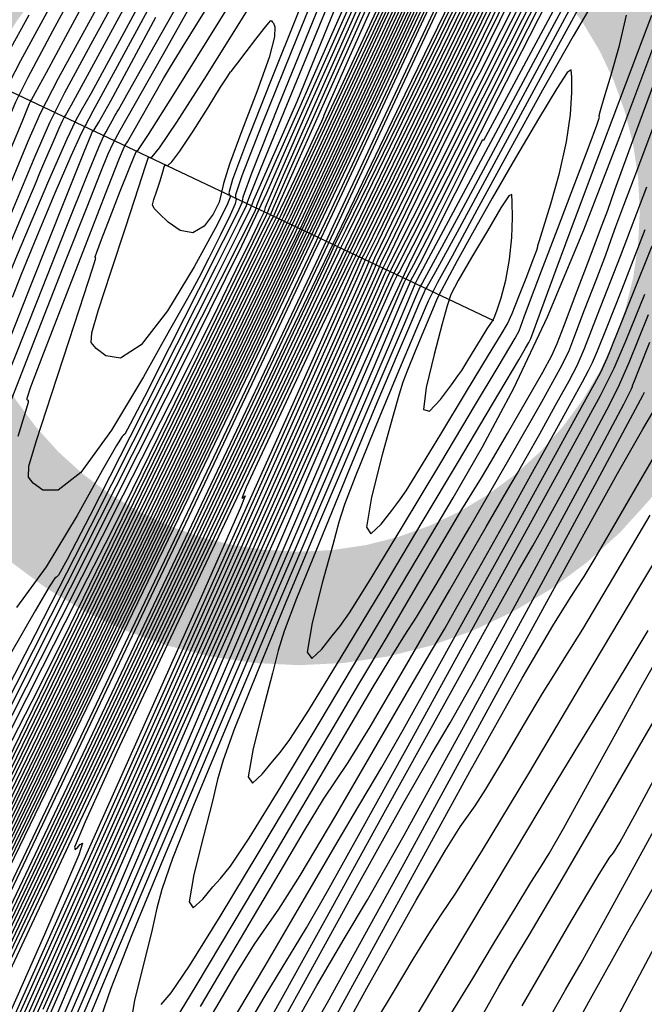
# Model space of a CAD drawing. Extents: x 3249832 to 3255657, y 13789405 to 13793316.
# Tile 627 of 656: x 3252358 to 3252372, y 13792063 to 13792085. Entities that reach past the tile are written whole.
import ezdxf

# ---------------------------------------------------------------- set-up
doc = ezdxf.new("R2010")
doc.units = 0
doc.header["$LTSCALE"] = 100
doc.header["$MEASUREMENT"] = 0
doc.linetypes.add('DASHED', pattern=[0.75, 0.5, -0.25])
for name, color, linetype in [('GRATIO_03231_CON', 1, 'CONTINUOUS'), ('GRATIO_0323_ICON', 1, 'CONTINUOUS'), ('PLAN', 7, 'CONTINUOUS'), ('TARGETS_EAST', 7, 'CONTINUOUS'), ('TARGETS_WEST', 7, 'CONTINUOUS')]:
    doc.layers.add(name, color=color, linetype=linetype)
doc.styles.add('Gratio_032316_contours$0$symbol', font='symbol.shx')
doc.linetypes.add('Gratio_032316_contours$0$DEPRESSION', pattern='A,0.3,["%",Gratio_032316_contours$0$symbol,S=0.05,R=180,X=0,Y=0],0.0001', length=0.3001)

# ---------------------------------------------------------------- blocks, each defined once
blk = doc.blocks.new('Gratio_032316_contours')
at = {"layer": 'GRATIO_03231_CON', "color": 5, "linetype": 'Continuous', "flags": 128}
for points in [[(3252404.72, 13792165.952), (3252403.045, 13792162.111), (3252398.347, 13792151.92), (3252389.9, 13792133.803), (3252379.951, 13792112.533), (3252371.491, 13792094.467), (3252366.761, 13792084.373), (3252365.018, 13792080.654), (3252364.768, 13792080.122), (3252364.604, 13792079.775), (3252363.454, 13792077.353), (3252360.333, 13792070.782), (3252354.745, 13792059.03), (3252348.17, 13792045.23), (3252342.579, 13792033.559), (3252339.451, 13792027.142), (3252338.291, 13792024.911), (3252338.116, 13792024.747), (3252338.02, 13792024.716), (3252337.43, 13792023.622), (3252335.856, 13792020.455), (3252333.042, 13792014.694), (3252329.683, 13792007.784), (3252326.712, 13792001.66)], [(3252388.403, 13792130.754), (3252379.024, 13792110.703), (3252371.048, 13792093.672), (3252366.589, 13792084.157), (3252364.945, 13792080.65), (3252364.708, 13792080.149), (3252364.636, 13792079.997), (3252364.132, 13792078.936), (3252362.764, 13792076.056), (3252360.315, 13792070.906), (3252357.434, 13792064.859), (3252354.984, 13792059.745), (3252353.613, 13792056.933), (3252353.105, 13792055.955), (3252353.028, 13792055.884), (3252352.867, 13792055.624), (3252351.775, 13792053.426), (3252348.822, 13792047.371), (3252343.527, 13792036.469)], [(3252401.004, 13792162.398), (3252400.848, 13792161.925), (3252400.776, 13792161.503), (3252400.834, 13792161.208), (3252400.911, 13792160.893), (3252400.854, 13792160.356), (3252400.569, 13792159.479), (3252400.189, 13792158.463), (3252399.904, 13792157.595), (3252399.855, 13792157.084), (3252399.971, 13792156.852), (3252400.134, 13792156.745), (3252400.026, 13792156.17), (3252398.543, 13792152.769), (3252394.384, 13792143.745), (3252386.906, 13792127.705), (3252378.097, 13792108.873), (3252370.606, 13792092.877), (3252366.21, 13792083.512), (3252363.211, 13792077.221), (3252359.043, 13792068.613), (3252351.956, 13792054), (3252343.473, 13792036.509)], [(3252385.408, 13792124.656), (3252377.17, 13792107.043), (3252370.164, 13792092.083), (3252366.059, 13792083.336), (3252363.298, 13792077.543), (3252359.519, 13792069.737), (3252353.094, 13792056.489), (3252345.343, 13792040.508)], [(3252388.44, 13792131.484), (3252382.414, 13792118.558), (3252375.316, 13792103.383), (3252369.28, 13792090.493), (3252365.757, 13792082.984), (3252363.472, 13792078.186), (3252360.471, 13792071.985), (3252355.37, 13792061.468), (3252349.083, 13792048.506), (3252343.099, 13792036.171)], [(3252386.458, 13792127.397), (3252380.916, 13792115.509), (3252374.389, 13792101.552), (3252368.838, 13792089.698), (3252365.605, 13792082.809), (3252363.559, 13792078.508), (3252360.947, 13792073.109), (3252356.508, 13792063.957), (3252350.953, 13792052.505), (3252345.487, 13792041.238)], [(3252387.29, 13792129.413), (3252384.477, 13792123.31), (3252379.419, 13792112.46), (3252373.462, 13792099.722), (3252368.395, 13792088.903), (3252365.454, 13792082.633), (3252363.646, 13792078.829), (3252361.422, 13792074.233), (3252357.646, 13792066.446), (3252352.823, 13792056.504), (3252347.875, 13792046.305), (3252343.585, 13792037.478)], [(3252385.039, 13792124.742), (3252382.495, 13792119.223), (3252377.922, 13792109.412), (3252372.535, 13792097.893), (3252367.954, 13792088.109), (3252365.394, 13792082.642), (3252364.451, 13792080.628), (3252364.316, 13792080.34), (3252364.226, 13792080.155), (3252363.599, 13792078.863), (3252361.899, 13792075.357), (3252358.784, 13792068.935), (3252354.694, 13792060.503), (3252350.263, 13792051.373), (3252346.075, 13792042.757)], [(3252385.224, 13792126.941), (3252383.575, 13792123.161), (3252382.187, 13792119.947), (3252381.464, 13792118.138), (3252381.263, 13792117.451), (3252381.305, 13792117.317), (3252381.253, 13792117.04), (3252380.538, 13792115.4), (3252378.532, 13792111.049), (3252374.927, 13792103.314), (3252370.68, 13792094.233), (3252367.069, 13792086.519), (3252365.051, 13792082.209), (3252364.308, 13792080.621), (3252364.203, 13792080.393), (3252364.153, 13792080.289), (3252363.802, 13792079.566), (3252362.851, 13792077.605), (3252361.06, 13792073.913), (3252358.434, 13792068.501), (3252355.038, 13792061.508), (3252351.055, 13792053.315), (3252347.133, 13792045.274)], [(3252384.816, 13792126.39), (3252383.306, 13792122.874), (3252381.498, 13792118.748), (3252379.973, 13792115.241), (3252379.166, 13792113.27), (3252378.925, 13792112.526), (3252378.951, 13792112.389), (3252378.906, 13792112.148), (3252378.287, 13792110.729), (3252376.551, 13792106.962), (3252373.429, 13792100.265), (3252369.752, 13792092.403), (3252366.626, 13792085.725), (3252364.85, 13792081.93), (3252363.994, 13792080.117), (3252363.327, 13792078.73), (3252362.198, 13792076.402), (3252360.304, 13792072.5), (3252357.426, 13792066.576), (3252353.545, 13792058.594), (3252349.44, 13792050.178), (3252346.092, 13792043.361)], [(3252383.914, 13792124.815), (3252383.034, 13792122.616), (3252381.388, 13792118.806), (3252379.421, 13792114.335), (3252377.758, 13792110.535), (3252376.867, 13792108.402), (3252376.586, 13792107.601), (3252376.598, 13792107.46), (3252376.559, 13792107.257), (3252376.036, 13792106.058), (3252374.569, 13792102.875), (3252371.932, 13792097.216), (3252368.825, 13792090.573), (3252366.184, 13792084.93), (3252364.698, 13792081.754), (3252364.081, 13792080.438), (3252363.802, 13792079.854), (3252363.336, 13792078.891), (3252362.174, 13792076.499), (3252359.814, 13792071.643), (3252356.035, 13792063.873), (3252351.748, 13792055.081), (3252348.149, 13792047.741), (3252346.096, 13792043.634)], [(3252372.588, 13792098.787), (3252370.434, 13792094.167), (3252367.898, 13792088.743), (3252365.741, 13792084.135), (3252364.537, 13792081.56), (3252364.094, 13792080.611), (3252364.032, 13792080.474), (3252363.928, 13792080.26), (3252363.199, 13792078.761), (3252361.22, 13792074.693), (3252357.68, 13792067.415), (3252353.511, 13792058.863), (3252349.96, 13792051.617), (3252347.927, 13792047.54), (3252346.934, 13792045.635)], [(3252373.191, 13792101.097), (3252371.114, 13792096.417), (3252369.97, 13792093.797), (3252369.57, 13792092.825), (3252369.536, 13792092.675), (3252369.519, 13792092.584), (3252369.284, 13792092.044), (3252368.625, 13792090.613), (3252367.439, 13792088.07), (3252366.042, 13792085.083), (3252364.855, 13792082.546), (3252364.192, 13792081.129), (3252363.948, 13792080.606), (3252363.912, 13792080.531), (3252363.83, 13792080.366), (3252363.263, 13792079.206), (3252361.729, 13792076.056), (3252358.986, 13792070.419), (3252355.756, 13792063.796), (3252353.006, 13792058.183)], [(3252348.968, 13792061.855), (3252349.624, 13792063.425), (3252350.488, 13792065.501), (3252351.532, 13792068.024), (3252352.648, 13792070.735), (3252353.711, 13792073.326), (3252354.612, 13792075.529), (3252355.314, 13792077.248), (3252355.795, 13792078.43), (3252356.05, 13792079.062), (3252356.143, 13792079.3), (3252356.153, 13792079.341), (3252356.158, 13792079.374), (3252356.224, 13792079.556), (3252356.416, 13792080.037), (3252356.765, 13792080.892), (3252357.18, 13792081.895), (3252357.534, 13792082.746), (3252357.78, 13792083.302), (3252358.165, 13792084.045), (3252359.012, 13792085.617)], [(3252373.716, 13792102.537), (3252371.114, 13792096.684), (3252368.9, 13792091.711), (3252367.672, 13792088.929), (3252367.232, 13792087.9), (3252367.183, 13792087.746), (3252367.173, 13792087.692), (3252367.034, 13792087.373), (3252366.643, 13792086.526), (3252365.941, 13792085.021), (3252365.115, 13792083.253), (3252364.412, 13792081.752), (3252364.02, 13792080.913), (3252363.875, 13792080.604), (3252363.853, 13792080.56), (3252363.781, 13792080.419), (3252363.295, 13792079.428), (3252361.983, 13792076.737), (3252359.639, 13792071.922), (3252356.879, 13792066.262), (3252354.529, 13792061.467)], [(3252349.709, 13792062.886), (3252350.117, 13792063.887), (3252350.347, 13792064.466), (3252350.608, 13792065.113), (3252351.075, 13792066.234), (3252351.773, 13792067.903), (3252352.693, 13792070.11), (3252353.798, 13792072.783), (3252354.958, 13792075.601), (3252356.016, 13792078.177), (3252356.845, 13792080.201), (3252357.439, 13792081.654), (3252357.822, 13792082.59), (3252358.051, 13792083.131), (3252358.323, 13792083.678), (3252358.869, 13792084.699), (3252359.827, 13792086.48)], [(3252371.798, 13792098.47), (3252369.037, 13792092.271), (3252366.685, 13792087.005), (3252365.373, 13792084.061), (3252364.893, 13792082.975), (3252364.829, 13792082.818), (3252364.826, 13792082.801), (3252364.783, 13792082.702), (3252364.662, 13792082.439), (3252364.444, 13792081.972), (3252364.187, 13792081.423), (3252363.967, 13792080.958), (3252363.784, 13792080.582), (3252363.334, 13792079.665), (3252362.238, 13792077.419), (3252360.292, 13792073.424), (3252358.002, 13792068.729), (3252356.052, 13792064.75), (3252354.911, 13792062.462)], [(3252350.078, 13792063.09), (3252350.963, 13792065.239), (3252351.724, 13792067.07), (3252352.16, 13792068.129), (3252352.407, 13792068.741), (3252352.686, 13792069.425), (3252353.18, 13792070.605), (3252353.901, 13792072.325), (3252354.821, 13792074.534), (3252355.886, 13792077.107), (3252356.926, 13792079.628), (3252357.74, 13792081.608), (3252358.189, 13792082.696), (3252358.355, 13792083.096), (3252358.381, 13792083.153), (3252358.396, 13792083.177), (3252358.485, 13792083.34), (3252358.725, 13792083.783), (3252359.151, 13792084.574), (3252359.651, 13792085.505)], [(3252372.546, 13792100.428), (3252370.341, 13792095.434), (3252367.727, 13792089.566), (3252365.498, 13792084.58), (3252364.253, 13792081.793), (3252363.794, 13792080.766), (3252363.728, 13792080.619), (3252363.68, 13792080.527), (3252363.358, 13792079.874), (3252362.491, 13792078.101), (3252360.944, 13792074.926), (3252359.125, 13792071.195), (3252357.575, 13792068.033), (3252356.657, 13792066.193), (3252356.004, 13792064.925), (3252355.067, 13792063.109)], [(3252350.343, 13792062.491), (3252350.62, 13792063.344), (3252350.823, 13792064.022), (3252351.223, 13792065.128), (3252351.994, 13792067.051), (3252352.933, 13792069.321), (3252353.739, 13792071.254), (3252354.202, 13792072.371), (3252354.466, 13792073.016), (3252354.764, 13792073.737), (3252355.274, 13792074.951), (3252355.943, 13792076.542), (3252356.665, 13792078.265), (3252357.341, 13792079.89), (3252357.911, 13792081.267), (3252358.324, 13792082.265), (3252358.595, 13792082.885), (3252358.996, 13792083.657), (3252359.865, 13792085.246), (3252361.421, 13792088.091), (3252363.406, 13792091.731), (3252365.446, 13792095.484), (3252367.219, 13792098.762)], [(3252371.119, 13792097.89), (3252370.598, 13792096.58), (3252369.725, 13792094.54), (3252368.185, 13792091.05), (3252366.359, 13792086.949), (3252364.805, 13792083.463), (3252363.941, 13792081.512), (3252363.629, 13792080.79), (3252363.589, 13792080.684), (3252363.57, 13792080.638), (3252363.416, 13792080.322), (3252362.997, 13792079.465), (3252362.25, 13792077.931), (3252361.37, 13792076.128), (3252360.622, 13792074.6), (3252360.149, 13792073.653), (3252359.631, 13792072.641), (3252358.631, 13792070.678), (3252356.884, 13792067.231), (3252354.826, 13792063.171)], [(3252357.77, 13792079.622), (3252358.275, 13792080.826), (3252358.486, 13792081.331), (3252358.585, 13792081.568), (3252358.717, 13792081.88), (3252358.872, 13792082.246), (3252359.007, 13792082.556), (3252359.085, 13792082.728), (3252359.118, 13792082.791), (3252359.126, 13792082.798), (3252359.147, 13792082.832), (3252359.277, 13792083.069), (3252359.628, 13792083.713), (3252360.286, 13792084.919), (3252361.235, 13792086.663)], [(3252371.371, 13792099.101), (3252370.17, 13792096.14), (3252369.48, 13792094.399), (3252369.008, 13792093.218), (3252368.314, 13792091.596), (3252367.106, 13792088.858), (3252365.675, 13792085.64), (3252364.458, 13792082.904), (3252363.785, 13792081.372), (3252363.546, 13792080.803), (3252363.52, 13792080.717), (3252363.515, 13792080.693), (3252363.445, 13792080.546), (3252363.25, 13792080.147), (3252362.902, 13792079.433), (3252362.493, 13792078.594), (3252362.145, 13792077.883), (3252361.895, 13792077.384), (3252361.445, 13792076.499), (3252360.413, 13792074.463), (3252358.586, 13792070.849), (3252356.433, 13792066.597), (3252354.594, 13792062.985)], [(3252351.551, 13792063.245), (3252352.257, 13792065.065), (3252353.122, 13792067.258), (3252354.067, 13792069.642), (3252354.954, 13792071.88), (3252355.626, 13792073.598), (3252355.994, 13792074.581), (3252356.241, 13792075.257), (3252356.616, 13792076.214), (3252357.287, 13792077.846), (3252358.091, 13792079.768), (3252358.783, 13792081.401), (3252359.181, 13792082.321), (3252359.371, 13792082.721), (3252359.501, 13792082.949), (3252359.717, 13792083.334), (3252360.149, 13792084.129), (3252360.924, 13792085.567)], [(3252371.306, 13792099.441), (3252369.82, 13792095.795), (3252368.559, 13792092.699), (3252367.841, 13792090.908), (3252367.418, 13792089.857), (3252366.904, 13792088.652), (3252366.028, 13792086.666), (3252364.991, 13792084.332), (3252364.111, 13792082.346), (3252363.574, 13792081.124), (3252363.024, 13792079.952), (3252361.974, 13792077.833), (3252360.126, 13792074.156), (3252357.943, 13792069.834), (3252356.078, 13792066.164), (3252355.02, 13792064.119), (3252354.608, 13792063.375), (3252354.516, 13792063.283), (3252354.461, 13792063.277), (3252354.325, 13792063.121)], [(3252357.976, 13792078.833), (3252358.175, 13792079.341), (3252358.513, 13792080.161), (3252358.918, 13792081.127), (3252359.269, 13792081.946), (3252359.497, 13792082.447), (3252359.755, 13792082.937), (3252360.249, 13792083.84), (3252361.103, 13792085.418)], [(3252365.493, 13792085.708), (3252364.949, 13792084.475), (3252364.305, 13792083.024), (3252363.758, 13792081.791), (3252363.458, 13792081.099), (3252363.354, 13792080.84), (3252363.346, 13792080.8), (3252363.307, 13792080.707), (3252362.995, 13792080.082), (3252362.143, 13792078.39), (3252360.616, 13792075.364), (3252358.816, 13792071.805), (3252357.279, 13792068.782), (3252356.408, 13792067.098), (3252356.069, 13792066.485), (3252355.993, 13792066.41), (3252355.944, 13792066.399), (3252355.811, 13792066.232), (3252355.514, 13792065.749), (3252355.009, 13792064.874), (3252354.399, 13792063.866), (3252353.823, 13792063.069)], [(3252357.425, 13792076.682), (3252358.399, 13792079.125), (3252359.149, 13792081.003), (3252359.559, 13792082.03), (3252359.711, 13792082.41), (3252359.734, 13792082.469), (3252359.738, 13792082.477), (3252359.744, 13792082.485), (3252359.753, 13792082.491), (3252359.777, 13792082.517), (3252359.882, 13792082.688), (3252360.145, 13792083.157), (3252360.603, 13792084.001), (3252361.14, 13792084.995)], [(3252365.502, 13792086.688), (3252364.18, 13792083.463), (3252363.444, 13792081.661), (3252363.177, 13792080.994), (3252363.144, 13792080.896), (3252363.123, 13792080.841), (3252362.947, 13792080.482), (3252362.462, 13792079.513), (3252361.589, 13792077.782), (3252360.561, 13792075.747), (3252359.682, 13792074.019), (3252359.184, 13792073.056), (3252358.99, 13792072.706), (3252358.947, 13792072.663), (3252358.912, 13792072.643), (3252358.784, 13792072.455), (3252358.476, 13792071.925), (3252357.936, 13792070.975)], [(3252357.782, 13792076.119), (3252358.489, 13792077.935), (3252359.15, 13792079.622), (3252359.623, 13792080.823), (3252359.919, 13792081.568), (3252360.089, 13792081.986), (3252360.196, 13792082.224), (3252360.354, 13792082.512), (3252360.69, 13792083.102), (3252361.278, 13792084.141), (3252361.968, 13792085.363)], [(3252364.885, 13792085.638), (3252363.828, 13792083.036), (3252363.249, 13792081.576), (3252363.05, 13792081.031), (3252363.037, 13792080.944), (3252363.032, 13792080.906), (3252362.925, 13792080.68), (3252362.622, 13792080.074), (3252362.077, 13792078.991), (3252361.433, 13792077.718), (3252360.884, 13792076.637), (3252360.572, 13792076.035), (3252360.451, 13792075.816), (3252360.424, 13792075.789), (3252360.395, 13792075.765), (3252360.271, 13792075.566), (3252359.956, 13792075.013), (3252359.4, 13792074.025), (3252358.718, 13792072.891), (3252358.071, 13792071.995)], [(3252358.102, 13792075.77), (3252358.275, 13792076.317), (3252358.333, 13792076.52), (3252358.332, 13792076.553), (3252358.323, 13792076.558), (3252358.313, 13792076.564), (3252358.302, 13792076.57), (3252358.303, 13792076.609), (3252358.385, 13792076.855), (3252358.632, 13792077.513), (3252359.085, 13792078.687), (3252359.623, 13792080.066), (3252360.081, 13792081.239), (3252360.339, 13792081.894), (3252360.436, 13792082.135), (3252360.452, 13792082.168), (3252360.463, 13792082.178), (3252360.511, 13792082.253), (3252360.631, 13792082.46), (3252360.843, 13792082.833), (3252361.091, 13792083.271), (3252361.302, 13792083.644), (3252361.456, 13792083.906), (3252361.735, 13792084.361), (3252362.379, 13792085.397)], [(3252365.208, 13792086.922), (3252364.266, 13792084.591), (3252363.466, 13792082.613), (3252363.031, 13792081.503), (3252362.888, 13792081.085), (3252362.89, 13792081.014), (3252362.907, 13792080.989), (3252362.881, 13792080.89), (3252362.773, 13792080.64), (3252362.561, 13792080.202), (3252362.304, 13792079.69), (3252362.082, 13792079.257), (3252361.937, 13792078.987), (3252361.768, 13792078.688), (3252361.439, 13792078.101), (3252360.864, 13792077.075), (3252360.158, 13792075.899), (3252359.488, 13792074.97), (3252358.986, 13792074.578), (3252358.648, 13792074.582), (3252358.438, 13792074.735), (3252358.329, 13792074.866), (3252358.342, 13792075.109), (3252358.508, 13792075.677), (3252358.835, 13792076.688), (3252359.225, 13792077.878), (3252359.558, 13792078.89), (3252359.743, 13792079.456), (3252359.808, 13792079.665), (3252359.814, 13792079.696), (3252359.81, 13792079.699), (3252359.805, 13792079.701), (3252359.801, 13792079.704), (3252359.801, 13792079.72), (3252359.836, 13792079.823), (3252359.939, 13792080.098), (3252360.129, 13792080.59), (3252360.354, 13792081.167), (3252360.547, 13792081.658), (3252360.656, 13792081.932), (3252360.7, 13792082.032), (3252360.713, 13792082.044), (3252360.754, 13792082.087), (3252360.973, 13792082.414), (3252361.542, 13792083.313), (3252362.548, 13792084.927), (3252363.728, 13792086.826)], [(3252364.285, 13792085.138), (3252363.648, 13792083.542), (3252363.11, 13792082.188), (3252362.827, 13792081.423), (3252362.746, 13792081.13), (3252362.763, 13792081.074), (3252362.777, 13792081.035), (3252362.7, 13792080.847), (3252362.451, 13792080.36), (3252361.981, 13792079.503), (3252361.39, 13792078.53), (3252360.812, 13792077.778), (3252360.357, 13792077.49), (3252360.033, 13792077.538), (3252359.823, 13792077.703), (3252359.715, 13792077.833), (3252359.724, 13792078.047), (3252359.867, 13792078.527), (3252360.145, 13792079.379), (3252360.475, 13792080.383), (3252360.755, 13792081.236), (3252360.91, 13792081.714), (3252360.965, 13792081.891), (3252360.974, 13792081.917), (3252360.978, 13792081.916), (3252360.988, 13792081.912), (3252361.008, 13792081.904), (3252361.055, 13792081.922), (3252361.217, 13792082.12), (3252361.599, 13792082.685), (3252362.251, 13792083.709), (3252363.007, 13792084.919), (3252363.649, 13792085.947)]]:
    blk.add_lwpolyline(points, dxfattribs=at)
at = {"layer": 'GRATIO_03231_CON', "color": 1, "linetype": 'Continuous', "flags": 128}
for points in [[(3252387.94, 13792129.123), (3252385.048, 13792123.04), (3252379.951, 13792112.208), (3252373.979, 13792099.477), (3252368.911, 13792088.659), (3252366.079, 13792082.614), (3252365.035, 13792080.386), (3252364.887, 13792080.067), (3252364.659, 13792079.581), (3252363.052, 13792076.191), (3252358.684, 13792066.995), (3252350.852, 13792050.512), (3252341.553, 13792030.948)], [(3252391.938, 13792135.34), (3252384.362, 13792119.835), (3252377.946, 13792106.727), (3252374.347, 13792099.414), (3252372.987, 13792096.706), (3252372.732, 13792096.268), (3252372.64, 13792096.161), (3252372.539, 13792096.029), (3252372.449, 13792095.913), (3252372.343, 13792095.744), (3252371.989, 13792095.031), (3252371.105, 13792093.172), (3252369.547, 13792089.862), (3252367.723, 13792085.971), (3252366.176, 13792082.664), (3252365.122, 13792080.411), (3252363.466, 13792076.907), (3252359.785, 13792069.151), (3252353.245, 13792055.386), (3252345.375, 13792038.828)], [(3252387.333, 13792125.735), (3252378.453, 13792107.549), (3252370.956, 13792092.189), (3252366.621, 13792083.293), (3252364.012, 13792077.878), (3252360.886, 13792071.305), (3252355.638, 13792060.259), (3252349.197, 13792046.708), (3252343.13, 13792033.941)], [(3252392.885, 13792136.932), (3252385.719, 13792122.258), (3252377.492, 13792105.41), (3252370.565, 13792091.224), (3252366.701, 13792083.311), (3252365.278, 13792080.395), (3252365.075, 13792079.977), (3252364.963, 13792079.734), (3252364.163, 13792078.043), (3252361.987, 13792073.46), (3252358.031, 13792065.132), (3252353.019, 13792054.587), (3252347.963, 13792043.948)], [(3252388.633, 13792127.878), (3252382.49, 13792115.303), (3252375.57, 13792101.132), (3252369.787, 13792089.288), (3252366.565, 13792082.691), (3252365.377, 13792080.26), (3252365.207, 13792079.912), (3252365.169, 13792079.832), (3252364.906, 13792079.276), (3252364.19, 13792077.769), (3252362.817, 13792074.878), (3252360.664, 13792070.347), (3252357.63, 13792063.961), (3252353.78, 13792055.852), (3252349.845, 13792047.53), (3252346.723, 13792040.85)], [(3252390.199, 13792130.901), (3252386.507, 13792123.351), (3252380.876, 13792111.825), (3252374.61, 13792098.993), (3252369.397, 13792088.32), (3252366.39, 13792082.156), (3252364.57, 13792078.389), (3252362.381, 13792073.793), (3252358.742, 13792066.128), (3252354.474, 13792057.111), (3252350.875, 13792049.448), (3252348.92, 13792045.173)], [(3252370.622, 13792061.691), (3252372.129, 13792064.531)], [(3252387.865, 13792125.947), (3252384.381, 13792118.825), (3252379.262, 13792108.348), (3252373.649, 13792096.854), (3252369.008, 13792087.352), (3252366.344, 13792081.895), (3252364.802, 13792078.707), (3252363.064, 13792075.059), (3252360.2, 13792069.028), (3252356.842, 13792061.934), (3252354.011, 13792055.905), (3252352.472, 13792052.541), (3252351.971, 13792051.327), (3252351.997, 13792051.215), (3252352.121, 13792051.326), (3252352.242, 13792051.441), (3252352.343, 13792051.508), (3252352.343, 13792051.508), (3252352.322, 13792051.292), (3252351.741, 13792049.841), (3252350.082, 13792046.018), (3252347.09, 13792039.274)], [(3252369.523, 13792061.215), (3252370.673, 13792063.313), (3252371.57, 13792064.919), (3252372.198, 13792066.013)], [(3252377.648, 13792104.87), (3252372.688, 13792094.715), (3252368.62, 13792086.384), (3252366.362, 13792081.762), (3252365.529, 13792080.059), (3252365.409, 13792079.816), (3252365.345, 13792079.686), (3252364.914, 13792078.781), (3252363.746, 13792076.324), (3252361.658, 13792071.928), (3252359.21, 13792066.757), (3252357.146, 13792062.362), (3252356.024, 13792059.91), (3252355.659, 13792059.024), (3252355.678, 13792058.942), (3252355.768, 13792059.024), (3252355.857, 13792059.108), (3252355.93, 13792059.156), (3252355.93, 13792059.156), (3252355.88, 13792058.921), (3252355.213, 13792057.319), (3252353.34, 13792053.055), (3252349.975, 13792045.494)], [(3252369.203, 13792063.222), (3252370.288, 13792065.088), (3252370.9, 13792066.124), (3252371.135, 13792066.499), (3252371.183, 13792066.552), (3252371.218, 13792066.592), (3252371.353, 13792066.824), (3252371.685, 13792067.426), (3252372.262, 13792068.486)], [(3252374.42, 13792097.915), (3252370.766, 13792090.437), (3252367.842, 13792084.448), (3252366.228, 13792081.143), (3252365.632, 13792079.926), (3252365.545, 13792079.751), (3252365.526, 13792079.718), (3252365.413, 13792079.486), (3252365.111, 13792078.856), (3252364.574, 13792077.729), (3252363.946, 13792076.402), (3252363.417, 13792075.275), (3252363.129, 13792074.646), (3252363.035, 13792074.419), (3252363.04, 13792074.398), (3252363.063, 13792074.419), (3252363.086, 13792074.44), (3252363.105, 13792074.453), (3252363.105, 13792074.453), (3252362.996, 13792074.179), (3252362.156, 13792072.275), (3252359.858, 13792067.127), (3252355.744, 13792057.934)], [(3252375.876, 13792100.718), (3252372.806, 13792094.438), (3252369.806, 13792088.298), (3252367.453, 13792083.481), (3252366.16, 13792080.834), (3252365.683, 13792079.859), (3252365.613, 13792079.719), (3252365.61, 13792079.719), (3252365.607, 13792079.72), (3252365.604, 13792079.72), (3252365.478, 13792079.44), (3252364.6, 13792077.482), (3252362.218, 13792072.168), (3252357.957, 13792062.659), (3252352.956, 13792051.477), (3252348.731, 13792041.981)], [(3252368.203, 13792062.781), (3252368.692, 13792063.66), (3252369.005, 13792064.197), (3252369.357, 13792064.777), (3252370.037, 13792065.925), (3252371.22, 13792067.958), (3252372.608, 13792070.357)], [(3252385.918, 13792120.211), (3252384.016, 13792116.464), (3252382.411, 13792113.301), (3252381.512, 13792111.569), (3252381.172, 13792110.968), (3252381.104, 13792110.917), (3252381.026, 13792110.844), (3252380.684, 13792110.222), (3252379.829, 13792108.538), (3252378.288, 13792105.431), (3252376.193, 13792101.174), (3252373.75, 13792096.191), (3252371.191, 13792090.96), (3252368.844, 13792086.159), (3252367.063, 13792082.513), (3252366.09, 13792080.525), (3252365.73, 13792079.792), (3252365.677, 13792079.687), (3252365.562, 13792079.43), (3252364.759, 13792077.635), (3252362.578, 13792072.766), (3252358.675, 13792064.054), (3252354.094, 13792053.81), (3252350.224, 13792045.111)], [(3252367.634, 13792063.037), (3252368.115, 13792063.823), (3252368.599, 13792064.623), (3252369.049, 13792065.369), (3252369.397, 13792065.938), (3252369.61, 13792066.273), (3252369.8, 13792066.579), (3252370.114, 13792067.127), (3252370.645, 13792068.088), (3252371.265, 13792069.22), (3252371.792, 13792070.179), (3252372.104, 13792070.737)], [(3252375.968, 13792100.505), (3252373.859, 13792096.219), (3252371.624, 13792091.664), (3252369.577, 13792087.483), (3252367.884, 13792084.019), (3252366.674, 13792081.545), (3252366.024, 13792080.215), (3252365.783, 13792079.725), (3252365.749, 13792079.654), (3252365.646, 13792079.419), (3252364.918, 13792077.788), (3252362.938, 13792073.364), (3252359.393, 13792065.45), (3252355.232, 13792056.143), (3252351.716, 13792048.241), (3252349.763, 13792043.776)], [(3252366.786, 13792062.843), (3252367.944, 13792064.786), (3252369.034, 13792066.619), (3252369.852, 13792067.981), (3252370.457, 13792068.974), (3252370.974, 13792069.821), (3252371.495, 13792070.683), (3252371.978, 13792071.487)], [(3252374.574, 13792097.17), (3252374.176, 13792096.404), (3252373.139, 13792094.324), (3252371.307, 13792090.611), (3252369.16, 13792086.245), (3252367.339, 13792082.534), (3252366.325, 13792080.459), (3252365.956, 13792079.692), (3252365.907, 13792079.58), (3252365.826, 13792079.392), (3252365.244, 13792078.09), (3252363.662, 13792074.558), (3252360.831, 13792068.24), (3252357.508, 13792060.81), (3252354.701, 13792054.501), (3252353.132, 13792050.914), (3252352.382, 13792049.122), (3252351.746, 13792047.565), (3252350.692, 13792045.073)], [(3252364.193, 13792060.715), (3252365.786, 13792063.616), (3252366.872, 13792065.554), (3252367.507, 13792066.637), (3252367.841, 13792067.165), (3252368.022, 13792067.422), (3252368.172, 13792067.632), (3252368.406, 13792067.999), (3252368.798, 13792068.656), (3252369.258, 13792069.437), (3252369.651, 13792070.1), (3252369.9, 13792070.498), (3252370.134, 13792070.863), (3252370.538, 13792071.519), (3252371.224, 13792072.669), (3252372.025, 13792074.027)], [(3252376.265, 13792100.126), (3252374.171, 13792095.969), (3252373, 13792093.661), (3252372.565, 13792092.827), (3252372.495, 13792092.722), (3252372.44, 13792092.647), (3252372.144, 13792092.076), (3252371.372, 13792090.527), (3252370.006, 13792087.761), (3252368.407, 13792084.509), (3252367.051, 13792081.745), (3252366.296, 13792080.199), (3252366.02, 13792079.628), (3252365.984, 13792079.544), (3252365.914, 13792079.38), (3252365.405, 13792078.242), (3252364.022, 13792075.156), (3252361.549, 13792069.635), (3252358.646, 13792063.143)], [(3252364.499, 13792061.898), (3252366.362, 13792065.301), (3252368.052, 13792068.381), (3252369.205, 13792070.438), (3252369.878, 13792071.591), (3252370.23, 13792072.158), (3252370.416, 13792072.444), (3252370.569, 13792072.681), (3252370.811, 13792073.083), (3252371.224, 13792073.789), (3252371.709, 13792074.622), (3252372.12, 13792075.332)], [(3252376.944, 13792101.233), (3252374.327, 13792096.041), (3252372.111, 13792091.636), (3252370.872, 13792089.184), (3252370.414, 13792088.291), (3252370.342, 13792088.174), (3252370.307, 13792088.124), (3252370.112, 13792087.749), (3252369.604, 13792086.73), (3252368.706, 13792084.912), (3252367.655, 13792082.773), (3252366.763, 13792080.956), (3252366.266, 13792079.939), (3252366.085, 13792079.563), (3252366.062, 13792079.508), (3252366.001, 13792079.367), (3252365.566, 13792078.394), (3252364.383, 13792075.753), (3252362.267, 13792071.03), (3252359.784, 13792065.477), (3252357.685, 13792060.761)], [(3252363.938, 13792061.588), (3252364.917, 13792063.3), (3252366.56, 13792066.28), (3252368.5, 13792069.838), (3252370.215, 13792072.979), (3252371.305, 13792074.948), (3252371.86, 13792075.924), (3252372.096, 13792076.323)], [(3252375.149, 13792097.437), (3252372.389, 13792091.957), (3252370.051, 13792087.303), (3252368.744, 13792084.707), (3252368.262, 13792083.756), (3252368.19, 13792083.625), (3252368.173, 13792083.601), (3252368.08, 13792083.421), (3252367.836, 13792082.933), (3252367.406, 13792082.062), (3252366.902, 13792081.037), (3252366.475, 13792080.166), (3252366.237, 13792079.679), (3252366.15, 13792079.499), (3252366.139, 13792079.472), (3252366.088, 13792079.355), (3252365.727, 13792078.546), (3252364.744, 13792076.351), (3252362.986, 13792072.426), (3252360.921, 13792067.81), (3252359.178, 13792063.891), (3252358.185, 13792061.621)], [(3252363.714, 13792061.953), (3252364.682, 13792063.675), (3252365.284, 13792064.701), (3252365.799, 13792065.561), (3252366.609, 13792066.986), (3252367.959, 13792069.442), (3252369.528, 13792072.329), (3252370.855, 13792074.784), (3252370.855, 13792074.784), (3252371.593, 13792076.157), (3252371.863, 13792076.664), (3252371.901, 13792076.737)], [(3252375.766, 13792098.124), (3252374.569, 13792095.805), (3252372.474, 13792091.668), (3252370.026, 13792086.806), (3252367.951, 13792082.675), (3252366.79, 13792080.368), (3252366.36, 13792079.519), (3252366.296, 13792079.398), (3252366.264, 13792079.329), (3252366.049, 13792078.849), (3252365.466, 13792077.546), (3252364.422, 13792075.216), (3252363.197, 13792072.477), (3252362.162, 13792070.151), (3252361.554, 13792068.76), (3252361.071, 13792067.618), (3252360.273, 13792065.741), (3252358.87, 13792062.471)], [(3252363.236, 13792062.178), (3252363.928, 13792063.415), (3252364.91, 13792065.189), (3252366.169, 13792067.473), (3252367.469, 13792069.833), (3252368.52, 13792071.734), (3252369.122, 13792072.808), (3252369.438, 13792073.358), (3252369.719, 13792073.853), (3252370.15, 13792074.638), (3252370.65, 13792075.562), (3252371.071, 13792076.349), (3252371.071, 13792076.349), (3252371.323, 13792076.845), (3252371.559, 13792077.392), (3252371.989, 13792078.45)], [(3252373.268, 13792092.999), (3252371.525, 13792089.559), (3252369.489, 13792085.515), (3252367.761, 13792082.081), (3252366.793, 13792080.164), (3252366.432, 13792079.459), (3252366.376, 13792079.36), (3252366.353, 13792079.315), (3252366.211, 13792079), (3252365.827, 13792078.143), (3252365.141, 13792076.611), (3252364.335, 13792074.81), (3252363.655, 13792073.281), (3252363.239, 13792072.329), (3252362.808, 13792071.318), (3252361.979, 13792069.376), (3252360.506, 13792065.95), (3252358.702, 13792061.759)], [(3252362.811, 13792062.189), (3252363.523, 13792063.405), (3252363.94, 13792064.1), (3252364.185, 13792064.494), (3252364.454, 13792064.943), (3252364.916, 13792065.752), (3252365.634, 13792067.038), (3252366.647, 13792068.869), (3252367.938, 13792071.211), (3252369.264, 13792073.624), (3252370.33, 13792075.564), (3252370.33, 13792075.564), (3252370.931, 13792076.666), (3252371.233, 13792077.268), (3252371.496, 13792077.888), (3252371.91, 13792078.895)], [(3252371.966, 13792090.194), (3252370.577, 13792087.45), (3252368.952, 13792084.225), (3252367.572, 13792081.487), (3252366.796, 13792079.959), (3252366.503, 13792079.399), (3252366.455, 13792079.322), (3252366.441, 13792079.302), (3252366.372, 13792079.151), (3252366.188, 13792078.741), (3252365.859, 13792078.006), (3252365.473, 13792077.143), (3252365.147, 13792076.41), (3252364.923, 13792075.898), (3252364.546, 13792075.017), (3252363.685, 13792073.011), (3252362.142, 13792069.43), (3252360.256, 13792065.049), (3252358.497, 13792060.953)], [(3252362.779, 13792062.822), (3252363.536, 13792064.088), (3252364.412, 13792065.587), (3252365.153, 13792066.861), (3252365.585, 13792067.59), (3252365.838, 13792068.007), (3252366.116, 13792068.48), (3252366.582, 13792069.303), (3252367.238, 13792070.476), (3252368.04, 13792071.923), (3252368.93, 13792073.535), (3252369.777, 13792075.073), (3252370.433, 13792076.265), (3252370.797, 13792076.922), (3252370.946, 13792077.196), (3252371.006, 13792077.323), (3252371.006, 13792077.323), (3252371.076, 13792077.491), (3252371.158, 13792077.688), (3252371.227, 13792077.856), (3252371.277, 13792077.982), (3252371.38, 13792078.238), (3252371.622, 13792078.843), (3252372.069, 13792079.961)], [(3252377.126, 13792099.243), (3252375.63, 13792096.478), (3252374.005, 13792093.454), (3252372.663, 13792090.956), (3252371.91, 13792089.564), (3252371.623, 13792089.049), (3252371.571, 13792088.978), (3252371.563, 13792088.99), (3252371.555, 13792089.006), (3252371.543, 13792089.018), (3252371.492, 13792088.961), (3252371.258, 13792088.536), (3252370.665, 13792087.388), (3252369.628, 13792085.341), (3252368.415, 13792082.935), (3252367.383, 13792080.893), (3252366.753, 13792079.647), (3252366.207, 13792078.481), (3252365.288, 13792076.389), (3252363.698, 13792072.719), (3252361.759, 13792068.225), (3252359.953, 13792064.016), (3252358.657, 13792060.967)], [(3252362.381, 13792063.05), (3252362.901, 13792063.923), (3252363.308, 13792064.579), (3252363.574, 13792064.963), (3252363.846, 13792065.349), (3252364.317, 13792066.095), (3252365.101, 13792067.419), (3252366.012, 13792068.985), (3252366.783, 13792070.316), (3252367.231, 13792071.081), (3252367.491, 13792071.52), (3252367.777, 13792072.017), (3252368.249, 13792072.854), (3252368.842, 13792073.914), (3252369.434, 13792074.977), (3252369.923, 13792075.859), (3252370.289, 13792076.523), (3252370.534, 13792076.967), (3252370.534, 13792076.967), (3252370.669, 13792077.214), (3252370.755, 13792077.391), (3252370.863, 13792077.653), (3252371.06, 13792078.144), (3252371.397, 13792078.994), (3252371.918, 13792080.322)], [(3252370.956, 13792087.127), (3252369.506, 13792084.422), (3252368.699, 13792082.919), (3252368.399, 13792082.364), (3252368.353, 13792082.285), (3252368.35, 13792082.289), (3252368.347, 13792082.294), (3252368.344, 13792082.298), (3252368.327, 13792082.28), (3252368.253, 13792082.144), (3252368.063, 13792081.777), (3252367.731, 13792081.123), (3252367.344, 13792080.353), (3252367.014, 13792079.7), (3252366.827, 13792079.336), (3252366.756, 13792079.203), (3252366.744, 13792079.185), (3252366.715, 13792079.115), (3252366.507, 13792078.63), (3252365.942, 13792077.315), (3252364.915, 13792074.93), (3252363.628, 13792071.938), (3252362.36, 13792068.975), (3252361.34, 13792066.565), (3252360.605, 13792064.786), (3252360.142, 13792063.606), (3252359.919, 13792062.945)], [(3252361.214, 13792062.332), (3252362.023, 13792063.667), (3252362.838, 13792065.029), (3252363.543, 13792066.213), (3252364.164, 13792067.259), (3252364.759, 13792068.268), (3252365.366, 13792069.299), (3252365.926, 13792070.247), (3252366.356, 13792070.964), (3252366.623, 13792071.385), (3252366.876, 13792071.781), (3252367.311, 13792072.501), (3252368.049, 13792073.765), (3252368.909, 13792075.257), (3252369.636, 13792076.528), (3252370.044, 13792077.257), (3252370.231, 13792077.637), (3252370.368, 13792077.99), (3252370.368, 13792077.99), (3252370.581, 13792078.551), (3252370.833, 13792079.208), (3252371.045, 13792079.767), (3252371.169, 13792080.104), (3252371.269, 13792080.386), (3252371.443, 13792080.857), (3252371.751, 13792081.668), (3252372.114, 13792082.625)], [(3252372.958, 13792090.51), (3252371.297, 13792087.439), (3252369.496, 13792084.086), (3252368.016, 13792081.32), (3252367.194, 13792079.783), (3252366.891, 13792079.217), (3252366.849, 13792079.135), (3252366.83, 13792079.083), (3252366.681, 13792078.73), (3252366.273, 13792077.776), (3252365.524, 13792076.036), (3252364.562, 13792073.795), (3252363.563, 13792071.454), (3252362.682, 13792069.363), (3252361.983, 13792067.67), (3252361.507, 13792066.469), (3252361.268, 13792065.789), (3252361.162, 13792065.376), (3252361.059, 13792064.907), (3252360.87, 13792064.162), (3252360.668, 13792063.347), (3252360.571, 13792062.767)], [(3252361.253, 13792063.253), (3252361.472, 13792063.513), (3252361.875, 13792064.105), (3252362.55, 13792065.188), (3252363.388, 13792066.576), (3252364.234, 13792067.99), (3252364.966, 13792069.22), (3252365.61, 13792070.306), (3252366.229, 13792071.353), (3252366.859, 13792072.424), (3252367.438, 13792073.409), (3252367.88, 13792074.156), (3252368.137, 13792074.578), (3252368.307, 13792074.851), (3252368.526, 13792075.213), (3252368.885, 13792075.829), (3252369.304, 13792076.556), (3252369.657, 13792077.176), (3252369.858, 13792077.544), (3252369.978, 13792077.812), (3252370.127, 13792078.205), (3252370.127, 13792078.205), (3252370.38, 13792078.873), (3252370.679, 13792079.659), (3252370.933, 13792080.328), (3252371.089, 13792080.749), (3252371.25, 13792081.194), (3252371.557, 13792082.039), (3252372.106, 13792083.531)], [(3252370.501, 13792085.64), (3252369.066, 13792082.972), (3252367.896, 13792080.792), (3252367.246, 13792079.585), (3252367.003, 13792079.141), (3252366.966, 13792079.079), (3252366.952, 13792079.048), (3252366.859, 13792078.829), (3252366.605, 13792078.236), (3252366.134, 13792077.141), (3252365.496, 13792075.652), (3252364.766, 13792073.933), (3252364.024, 13792072.162), (3252363.36, 13792070.553), (3252362.872, 13792069.333), (3252362.616, 13792068.634), (3252362.498, 13792068.212), (3252362.384, 13792067.731), (3252362.183, 13792066.962), (3252361.972, 13792066.117), (3252361.872, 13792065.516), (3252361.962, 13792065.385), (3252362.172, 13792065.575), (3252362.395, 13792065.843), (3252362.564, 13792066.028), (3252362.781, 13792066.301), (3252363.191, 13792066.919), (3252363.886, 13792068.045), (3252364.753, 13792069.484), (3252365.63, 13792070.951), (3252366.388, 13792072.225), (3252367.053, 13792073.344), (3252367.683, 13792074.412), (3252368.333, 13792075.534), (3252369.023, 13792076.824), (3252369.766, 13792078.4), (3252369.766, 13792078.4), (3252370.561, 13792080.314), (3252371.355, 13792082.371), (3252372.081, 13792084.307)], [(3252370.753, 13792085.762), (3252369.705, 13792083.84), (3252368.635, 13792081.858), (3252367.777, 13792080.265), (3252367.298, 13792079.387), (3252367.115, 13792079.066), (3252367.083, 13792079.023), (3252367.074, 13792079.012), (3252367.037, 13792078.927), (3252366.937, 13792078.696), (3252366.744, 13792078.246), (3252366.431, 13792077.508), (3252365.97, 13792076.413), (3252365.365, 13792074.96), (3252364.738, 13792073.436), (3252364.237, 13792072.196), (3252363.965, 13792071.478), (3252363.834, 13792071.047), (3252363.709, 13792070.554), (3252363.497, 13792069.762), (3252363.277, 13792068.888), (3252363.172, 13792068.266), (3252363.265, 13792068.13), (3252363.482, 13792068.328), (3252363.708, 13792068.607), (3252363.875, 13792068.802), (3252364.091, 13792069.09), (3252364.507, 13792069.734), (3252365.222, 13792070.902), (3252366.119, 13792072.393), (3252367.026, 13792073.912), (3252367.8, 13792075.212), (3252368.41, 13792076.238), (3252368.852, 13792076.983), (3252369.13, 13792077.452), (3252369.282, 13792077.711), (3252369.354, 13792077.836), (3252369.354, 13792077.836), (3252369.395, 13792077.921), (3252369.469, 13792078.116), (3252369.64, 13792078.585), (3252369.956, 13792079.441), (3252370.379, 13792080.583), (3252370.857, 13792081.859), (3252371.334, 13792083.118), (3252371.753, 13792084.224), (3252372.06, 13792085.044)]]:
    blk.add_lwpolyline(points, dxfattribs=at)
for points in [[(3252368.465, 13792077.552), (3252368.746, 13792078.007), (3252368.884, 13792078.244), (3252368.987, 13792078.473), (3252369.135, 13792078.845), (3252369.306, 13792079.284), (3252369.448, 13792079.659), (3252369.525, 13792079.868), (3252369.551, 13792079.945), (3252369.552, 13792079.957), (3252369.553, 13792079.973), (3252369.585, 13792080.08), (3252369.674, 13792080.367), (3252369.835, 13792080.89), (3252370.024, 13792081.56), (3252370.185, 13792082.251), (3252370.273, 13792082.856), (3252370.302, 13792083.338), (3252370.301, 13792083.675), (3252370.282, 13792083.839), (3252370.194, 13792083.776), (3252369.969, 13792083.424), (3252369.568, 13792082.756), (3252369.061, 13792081.898), (3252368.548, 13792081.013), (3252368.113, 13792080.24), (3252367.777, 13792079.629), (3252367.548, 13792079.206), (3252367.418, 13792078.969), (3252367.334, 13792078.801), (3252367.227, 13792078.556), (3252367.051, 13792078.137), (3252366.847, 13792077.642), (3252366.676, 13792077.221), (3252366.576, 13792076.958), (3252366.495, 13792076.692), (3252366.358, 13792076.202), (3252366.124, 13792075.361), (3252365.886, 13792074.43), (3252365.774, 13792073.765), (3252365.873, 13792073.621), (3252366.101, 13792073.833), (3252366.334, 13792074.135), (3252366.489, 13792074.339), (3252366.648, 13792074.566), (3252366.932, 13792075.018), (3252367.416, 13792075.815), (3252367.982, 13792076.755), (3252368.465, 13792077.552)], [(3252368.438, 13792078.132), (3252368.531, 13792078.273), (3252368.589, 13792078.375), (3252368.65, 13792078.532), (3252368.741, 13792078.814), (3252368.843, 13792079.203), (3252368.929, 13792079.66), (3252368.974, 13792080.142), (3252368.989, 13792080.586), (3252368.987, 13792080.924), (3252368.974, 13792081.096), (3252368.909, 13792081.064), (3252368.739, 13792080.796), (3252368.439, 13792080.294), (3252368.09, 13792079.702), (3252367.798, 13792079.196), (3252367.637, 13792078.89), (3252367.55, 13792078.64), (3252367.445, 13792078.241), (3252367.264, 13792077.571), (3252367.088, 13792076.843), (3252367.029, 13792076.357), (3252367.163, 13792076.319), (3252367.409, 13792076.58), (3252367.647, 13792076.9), (3252367.79, 13792077.096), (3252367.874, 13792077.214), (3252367.965, 13792077.36), (3252368.113, 13792077.603), (3252368.288, 13792077.89), (3252368.438, 13792078.132)]]:
    blk.add_lwpolyline(points, close=True, dxfattribs=at)
at = {"layer": 'GRATIO_0323_ICON', "color": 7, "linetype": 'Continuous', "flags": 128}
for points in [[(3252390.421, 13792135.571), (3252383.911, 13792121.607), (3252376.243, 13792105.213), (3252369.722, 13792091.288), (3252365.908, 13792083.16), (3252363.385, 13792077.864), (3252359.995, 13792070.861), (3252354.232, 13792058.979), (3252347.213, 13792044.507)], [(3252390.759, 13792132.405), (3252384.105, 13792118.781), (3252376.531, 13792103.271), (3252370.176, 13792090.256), (3252366.633, 13792083.001), (3252365.328, 13792080.328), (3252365.141, 13792079.945), (3252365.066, 13792079.783), (3252364.534, 13792078.66), (3252363.089, 13792075.614), (3252360.424, 13792070.005), (3252356.842, 13792062.467), (3252352.796, 13792053.954), (3252348.747, 13792045.425)], [(3252384.402, 13792124.653), (3252383.763, 13792123.007), (3252383.602, 13792122.376), (3252383.659, 13792122.245), (3252383.6, 13792121.931), (3252382.789, 13792120.071), (3252380.514, 13792115.136), (3252376.424, 13792106.363), (3252371.607, 13792096.063), (3252367.511, 13792087.314), (3252365.223, 13792082.426), (3252364.38, 13792080.625), (3252364.259, 13792080.367), (3252364.189, 13792080.222), (3252363.7, 13792079.215), (3252362.375, 13792076.481), (3252359.922, 13792071.424), (3252356.564, 13792064.502), (3252352.65, 13792056.44), (3252348.565, 13792048.036), (3252344.825, 13792040.371)], [(3252369.821, 13792062.979), (3252370.16, 13792063.574), (3252370.505, 13792064.173), (3252371.124, 13792065.287), (3252372.188, 13792067.234)], [(3252376.034, 13792101.393), (3252371.727, 13792092.576), (3252368.231, 13792085.416), (3252366.295, 13792081.453), (3252365.58, 13792079.992), (3252365.477, 13792079.784), (3252365.436, 13792079.702), (3252365.163, 13792079.134), (3252364.428, 13792077.59), (3252363.116, 13792074.828), (3252361.578, 13792071.579), (3252360.281, 13792068.818), (3252359.577, 13792067.278), (3252359.347, 13792066.721), (3252359.359, 13792066.67), (3252359.416, 13792066.721), (3252359.471, 13792066.774), (3252359.518, 13792066.805), (3252359.518, 13792066.805), (3252359.438, 13792066.55), (3252358.684, 13792064.797), (3252356.599, 13792060.091), (3252352.859, 13792051.714), (3252348.47, 13792041.881)], [(3252371.866, 13792097.475), (3252371.535, 13792096.715), (3252370.606, 13792094.7), (3252368.936, 13792091.118), (3252366.97, 13792086.913), (3252365.298, 13792083.341), (3252364.364, 13792081.344), (3252364.021, 13792080.608), (3252363.972, 13792080.503), (3252363.879, 13792080.313), (3252363.231, 13792078.983), (3252361.475, 13792075.374), (3252358.333, 13792068.917), (3252354.634, 13792061.329), (3252351.483, 13792054.9), (3252349.673, 13792051.271), (3252348.748, 13792049.493), (3252347.938, 13792047.97), (3252346.675, 13792045.521)], [(3252349.261, 13792063.256), (3252350.306, 13792065.795), (3252351.302, 13792068.221), (3252352.147, 13792070.285), (3252352.804, 13792071.897), (3252353.254, 13792073.008), (3252353.492, 13792073.608), (3252353.577, 13792073.841), (3252353.582, 13792073.89), (3252353.594, 13792073.968), (3252353.75, 13792074.4), (3252354.204, 13792075.54), (3252355.032, 13792077.566), (3252356.013, 13792079.943), (3252356.85, 13792081.961), (3252357.32, 13792083.088), (3252357.497, 13792083.502), (3252357.526, 13792083.56), (3252357.541, 13792083.583), (3252357.63, 13792083.744), (3252357.869, 13792084.182), (3252358.343, 13792085.051)], [(3252375.375, 13792099.075), (3252373.647, 13792095.579), (3252371.525, 13792091.265), (3252369.498, 13792087.138), (3252367.963, 13792084.005), (3252366.923, 13792081.88), (3252366.286, 13792080.577), (3252365.957, 13792079.905), (3252365.836, 13792079.658), (3252365.82, 13792079.621), (3252365.823, 13792079.619), (3252365.827, 13792079.617), (3252365.831, 13792079.615), (3252365.739, 13792079.404), (3252365.083, 13792077.938), (3252363.301, 13792073.96), (3252360.112, 13792066.845), (3252356.37, 13792058.477), (3252353.208, 13792051.371), (3252351.448, 13792047.345), (3252350.644, 13792045.422)], [(3252366.001, 13792062.914), (3252366.372, 13792063.524), (3252366.807, 13792064.251), (3252367.183, 13792064.868), (3252367.438, 13792065.25), (3252367.745, 13792065.706), (3252368.335, 13792066.65), (3252369.351, 13792068.342), (3252370.588, 13792070.425), (3252371.756, 13792072.389), (3252372.621, 13792073.829)], [(3252375.87, 13792098.61), (3252373.422, 13792093.776), (3252370.564, 13792088.096), (3252368.14, 13792083.269), (3252366.787, 13792080.572), (3252366.288, 13792079.578), (3252366.217, 13792079.436), (3252366.176, 13792079.343), (3252365.888, 13792078.697), (3252365.105, 13792076.949), (3252363.704, 13792073.821), (3252362.059, 13792070.143), (3252360.67, 13792067.021), (3252359.87, 13792065.19), (3252359.333, 13792063.919), (3252358.568, 13792062.106), (3252357.235, 13792058.991), (3252355.596, 13792055.178), (3252354.066, 13792051.611), (3252352.972, 13792049.036), (3252352.301, 13792047.393), (3252351.954, 13792046.426), (3252351.828, 13792045.881)], [(3252363.151, 13792061.47), (3252364.35, 13792063.645), (3252365.592, 13792065.893), (3252366.601, 13792067.704), (3252367.203, 13792068.755), (3252367.618, 13792069.46), (3252368.164, 13792070.42), (3252369.054, 13792072.04), (3252370.089, 13792073.946), (3252370.961, 13792075.567), (3252370.961, 13792075.567), (3252371.442, 13792076.476), (3252371.613, 13792076.815), (3252371.633, 13792076.866), (3252371.637, 13792076.883), (3252371.68, 13792076.987), (3252371.793, 13792077.269), (3252372.019, 13792077.84)], [(3252371.136, 13792097.484), (3252369.263, 13792093.242), (3252367.043, 13792088.257), (3252365.151, 13792084.021), (3252364.097, 13792081.653), (3252363.712, 13792080.778), (3252363.659, 13792080.652), (3252363.625, 13792080.582), (3252363.387, 13792080.098), (3252362.744, 13792078.783), (3252361.597, 13792076.428), (3252360.248, 13792073.661), (3252359.099, 13792071.317), (3252358.403, 13792069.923), (3252357.818, 13792068.783), (3252356.849, 13792066.893), (3252355.183, 13792063.612), (3252353.22, 13792059.746)], [(3252350.71, 13792062.601), (3252351.51, 13792064.635), (3252352.104, 13792066.193), (3252352.414, 13792067.096), (3252352.649, 13792067.814), (3252353.088, 13792068.983), (3252353.91, 13792071.011), (3252354.903, 13792073.403), (3252355.755, 13792075.438), (3252356.245, 13792076.613), (3252356.524, 13792077.286), (3252356.836, 13792078.033), (3252357.353, 13792079.262), (3252357.963, 13792080.706), (3252358.482, 13792081.934), (3252358.804, 13792082.679), (3252359.132, 13792083.339), (3252359.749, 13792084.479), (3252360.854, 13792086.505), (3252362.32, 13792089.198), (3252363.939, 13792092.179), (3252365.509, 13792095.087), (3252366.875, 13792097.62)], [(3252369.755, 13792085.34), (3252369.364, 13792084.583), (3252368.68, 13792083.232), (3252367.879, 13792081.644), (3252367.198, 13792080.296), (3252366.813, 13792079.545), (3252366.666, 13792079.271), (3252366.64, 13792079.234), (3252366.6, 13792079.146), (3252366.333, 13792078.529), (3252365.611, 13792076.854), (3252364.305, 13792073.825), (3252362.694, 13792070.082), (3252361.156, 13792066.495), (3252359.999, 13792063.766), (3252359.228, 13792061.903)], [(3252362.12, 13792063.207), (3252362.717, 13792064.213), (3252363.29, 13792065.183), (3252363.874, 13792066.175), (3252364.413, 13792067.085), (3252364.832, 13792067.772), (3252365.1, 13792068.177), (3252365.373, 13792068.586), (3252365.854, 13792069.368), (3252366.666, 13792070.751), (3252367.612, 13792072.383), (3252368.413, 13792073.771), (3252368.871, 13792074.562), (3252369.1, 13792074.955), (3252369.292, 13792075.292), (3252369.592, 13792075.825), (3252369.943, 13792076.454), (3252370.24, 13792076.989), (3252370.24, 13792076.989), (3252370.419, 13792077.326), (3252370.581, 13792077.704), (3252370.868, 13792078.444), (3252371.368, 13792079.737), (3252371.954, 13792081.259)], [(3252365.338, 13792085.819), (3252364.563, 13792083.925), (3252364.239, 13792083.133), (3252364.083, 13792082.764), (3252363.87, 13792082.283), (3252363.619, 13792081.717), (3252363.406, 13792081.235), (3252363.289, 13792080.965), (3252363.248, 13792080.864), (3252363.246, 13792080.847), (3252363.215, 13792080.775), (3252362.971, 13792080.283), (3252362.302, 13792078.952), (3252361.103, 13792076.573), (3252359.688, 13792073.776), (3252358.481, 13792071.401), (3252357.796, 13792070.077)], [(3252357.772, 13792076.855), (3252358.527, 13792078.76), (3252359.164, 13792080.358), (3252359.627, 13792081.51), (3252359.882, 13792082.132), (3252359.991, 13792082.381), (3252360.042, 13792082.474), (3252360.104, 13792082.583), (3252360.175, 13792082.712), (3252360.234, 13792082.823), (3252360.268, 13792082.885), (3252360.281, 13792082.908), (3252360.284, 13792082.911), (3252360.311, 13792082.958), (3252360.497, 13792083.286), (3252361, 13792084.177), (3252361.898, 13792085.773)], [(3252370.883, 13792085.531), (3252370.326, 13792084.579), (3252369.651, 13792083.387), (3252368.909, 13792082.04), (3252368.206, 13792080.744), (3252367.66, 13792079.736), (3252367.343, 13792079.156), (3252367.137, 13792078.744), (3252366.875, 13792078.144), (3252366.445, 13792077.117), (3252365.945, 13792075.907), (3252365.525, 13792074.874), (3252365.291, 13792074.267), (3252365.167, 13792073.876), (3252365.033, 13792073.378), (3252364.81, 13792072.562), (3252364.582, 13792071.659), (3252364.473, 13792071.016), (3252364.569, 13792070.876), (3252364.791, 13792071.08), (3252365.021, 13792071.371), (3252365.186, 13792071.577), (3252365.4, 13792071.879), (3252365.823, 13792072.548), (3252366.549, 13792073.744), (3252367.412, 13792075.181), (3252368.18, 13792076.466), (3252368.674, 13792077.294), (3252368.934, 13792077.73), (3252369.05, 13792077.926), (3252369.104, 13792078.021), (3252369.137, 13792078.091), (3252369.176, 13792078.195), (3252369.176, 13792078.195), (3252369.25, 13792078.396), (3252369.392, 13792078.774), (3252369.633, 13792079.41), (3252369.985, 13792080.331), (3252370.368, 13792081.335), (3252370.681, 13792082.163), (3252370.85, 13792082.623), (3252370.905, 13792082.793), (3252370.904, 13792082.819), (3252370.901, 13792082.836), (3252370.928, 13792082.941), (3252371.012, 13792083.22), (3252371.167, 13792083.727), (3252371.35, 13792084.375), (3252371.505, 13792085.044)]]:
    blk.add_lwpolyline(points, dxfattribs=at)
at = {"layer": 'GRATIO_0323_ICON', "color": 7, "linetype": 'Gratio_032316_contours$0$DEPRESSION', "flags": 128}
blk.add_lwpolyline([(3252363.523, 13792084.745), (3252363.625, 13792084.874), (3252363.664, 13792084.919), (3252363.672, 13792084.923), (3252363.676, 13792084.921), (3252363.68, 13792084.92), (3252363.683, 13792084.919), (3252363.687, 13792084.914), (3252363.698, 13792084.899), (3252363.725, 13792084.863), (3252363.761, 13792084.783), (3252363.753, 13792084.566), (3252363.632, 13792084.107), (3252363.362, 13792083.355), (3252363.03, 13792082.492), (3252362.757, 13792081.761), (3252362.625, 13792081.333), (3252362.579, 13792081.11), (3252362.528, 13792080.925), (3252362.402, 13792080.663), (3252362.202, 13792080.396), (3252361.951, 13792080.248), (3252361.673, 13792080.301), (3252361.411, 13792080.481), (3252361.207, 13792080.671), (3252361.096, 13792080.787), (3252361.066, 13792080.866), (3252361.094, 13792080.979), (3252361.156, 13792081.171), (3252361.23, 13792081.397), (3252361.291, 13792081.589), (3252361.322, 13792081.699), (3252361.332, 13792081.74), (3252361.333, 13792081.747), (3252361.337, 13792081.746), (3252361.348, 13792081.741), (3252361.368, 13792081.733), (3252361.404, 13792081.734), (3252361.49, 13792081.813), (3252361.668, 13792082.05), (3252361.957, 13792082.489), (3252362.287, 13792083.01), (3252362.564, 13792083.455), (3252362.721, 13792083.702), (3252362.781, 13792083.792), (3252362.793, 13792083.805), (3252362.802, 13792083.812), (3252362.843, 13792083.862), (3252362.946, 13792083.995), (3252363.128, 13792084.232), (3252363.342, 13792084.51), (3252363.523, 13792084.745)], close=True, dxfattribs=at)

msp = doc.modelspace()

# ---------------------------------------------------------------- linework, layer by layer
at = {"layer": 'PLAN', "color": 8, "linetype": 'DASHED'}
msp.add_line((3251307.05, 13792582.1), (3252689.96, 13791925.79), dxfattribs=at)
at = {"layer": 'TARGETS_WEST', "color": 1, "const_width": 2.5}
msp.add_lwpolyline([(3252355.545, 13792080.726, 1), (3252373.045, 13792080.726, 1)], format="xyb", close=True, dxfattribs=at)

# ---------------------------------------------------------------- block references
at = {"layer": 'TARGETS_EAST'}
msp.add_blockref('Gratio_032316_contours', (0, 0), dxfattribs=at)

doc.saveas('drawing.dxf')
